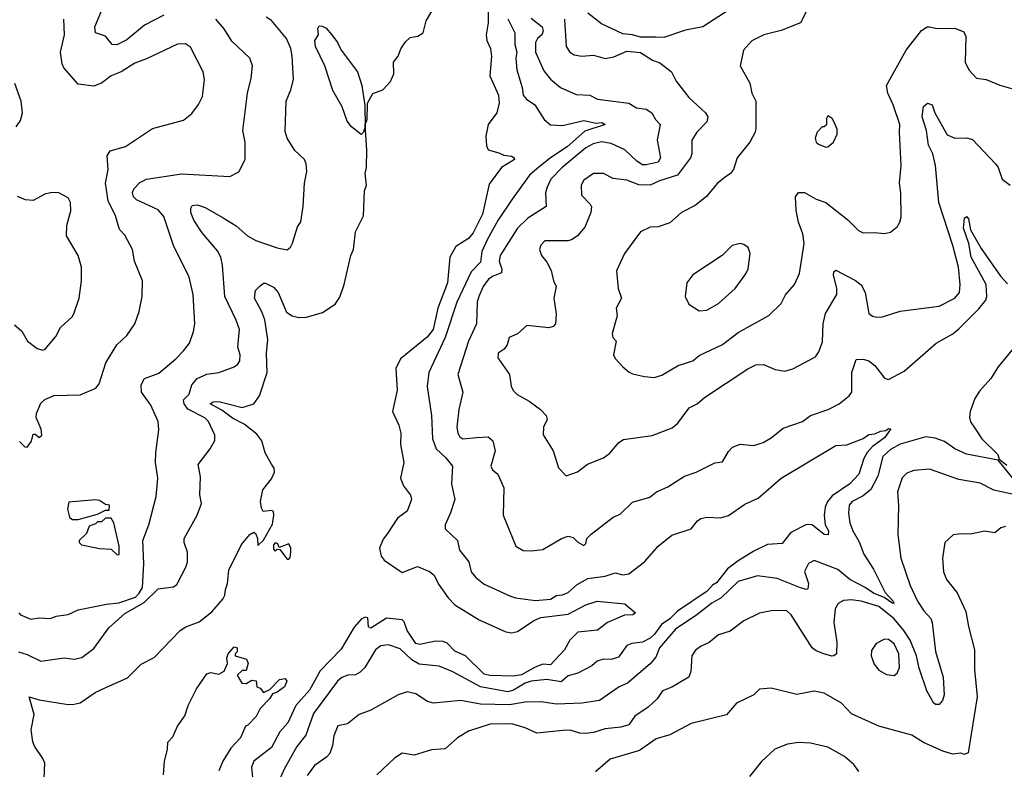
# Model space of a CAD drawing. Extents: x 1246230 to 1426786, y 660032 to 763141.
# Tile 283 of 566: x 1341136 to 1346178, y 677484 to 681322. Entities that reach past the tile are written whole.
import ezdxf

# ---------------------------------------------------------------- set-up
doc = ezdxf.new("R2010")
doc.units = 0

msp = doc.modelspace()

# ---------------------------------------------------------------- linework, layer by layer
at = {"layer": '0CON10XD'}
for points in [[(1343533.7, 681446.3), (1343534.6, 681305), (1343524.7, 681245), (1343529.1, 681215), (1343547.1, 681175), (1343553, 681133), (1343544.1, 681035), (1343588.1, 680935), (1343590.8, 680895), (1343579.7, 680845), (1343534.6, 680785), (1343523.5, 680725), (1343526.5, 680675), (1343535.6, 680655), (1343590.3, 680640.3), (1343615, 680627.4), (1343655, 680623.2), (1343668.5, 680615), (1343670, 680605), (1343602.9, 680565), (1343540.8, 680479.2), (1343505.3, 680325.3), (1343458.9, 680231.1), (1343435, 680201.3), (1343370.3, 680159.7), (1343338.8, 680105), (1343327.5, 679975), (1343277.2, 679845), (1343253.1, 679735), (1343223, 679697), (1343085.3, 679585), (1343062.5, 679535), (1343069.6, 679425), (1343045.8, 679315), (1343078.1, 679245), (1343087.1, 679205), (1343086.2, 679146.2), (1343102.5, 679055), (1343086.9, 678975), (1343101.9, 678935), (1343136.8, 678886.8), (1343142.5, 678865), (1343120.9, 678805), (1343071.1, 678768.9), (1343019.6, 678690.4), (1342997.8, 678662.2), (1342978.9, 678615), (1342987.8, 678575), (1343002.5, 678555), (1343095, 678491.2), (1343172.5, 678522.5), (1343235, 678496.7), (1343258.2, 678478.2), (1343281, 678431), (1343331, 678361), (1343365, 678326), (1343489.6, 678249.6), (1343625, 678187.7), (1343655, 678183.1), (1343685, 678188.7), (1343769.1, 678245), (1343805, 678261.6), (1343945, 678277.3), (1344035, 678325.6), (1344093.9, 678343.9), (1344235, 678330), (1344290, 678285), (1344276, 678274), (1344232.8, 678272.8), (1344146.7, 678235), (1344095, 678195.7), (1343994.2, 678185), (1343953.1, 678145), (1343925.7, 678095), (1343855, 678018.5), (1343815, 678022), (1343775, 678006.7), (1343705, 677967.4), (1343665, 677960.4), (1343543.6, 677963.6), (1343515, 677971.4), (1343419.2, 678065), (1343365, 678088.2), (1343325, 678128.9), (1343305, 678138.7), (1343265, 678139.5), (1343185, 678122.2), (1343165, 678127.8), (1343119.8, 678195), (1343105, 678238.5), (1343095, 678249.2), (1343015, 678257.9), (1342935, 678206.5), (1342922.8, 678212.8), (1342919.6, 678259.6), (1342905, 678263.3), (1342885, 678252.2), (1342849.2, 678210.8), (1342781.8, 678098.2), (1342675, 677986.9), (1342620.8, 677889.2), (1342550.1, 677809.9), (1342508.7, 677721.3), (1342467.9, 677675), (1342424.8, 677595.2), (1342334.4, 677525), (1342323.5, 677495), (1342329.1, 677425)], [(1341875, 681345.3), (1341775, 681293.8), (1341685, 681219.2), (1341633.2, 681193.2), (1341608.8, 681195), (1341575, 681237.1), (1341524.4, 681254.4), (1341520.6, 681285), (1341560.3, 681379.7)], [(1342425, 679046.7), (1342393.4, 679103.4), (1342375.2, 679165), (1342349.6, 679199.6), (1342285, 679251.1), (1342225, 679281.2), (1342171.7, 679321.7), (1342111.2, 679355), (1342127.5, 679365), (1342155, 679366.5), (1342275, 679336.8), (1342335.3, 679354.7), (1342363.6, 679396.4), (1342404.2, 679515.8), (1342400.3, 679615), (1342407.6, 679685), (1342390.6, 679785), (1342376.3, 679826.3), (1342338.9, 679895), (1342344.2, 679935), (1342365, 679958), (1342385, 679972.5), (1342395, 679972.9), (1342435, 679952.9), (1342459.5, 679925), (1342502.9, 679825), (1342531.4, 679805), (1342565, 679796.3), (1342605, 679798.9), (1342687.3, 679822.7), (1342751.3, 679865), (1342775, 679901.8), (1342798.3, 679965), (1342831.4, 680115), (1342844.9, 680145), (1342855.9, 680235), (1342896.6, 680316.6), (1342902.4, 680445), (1342912, 680475), (1342905.2, 680535), (1342911.8, 680565), (1342912.9, 680652.9), (1342906, 680785), (1342915, 680810), (1342917.5, 680895), (1342945, 680943.5), (1342995, 680963.4), (1343034.7, 681005), (1343051.6, 681045), (1343051.1, 681105), (1343074.8, 681135), (1343087.5, 681172.5), (1343112, 681208), (1343135, 681229.8), (1343153.9, 681233.9), (1343175, 681237.6), (1343201.5, 681255), (1343216.9, 681315), (1343246.5, 681365)], [(1344775, 681375.1), (1344635, 681285.3), (1344545, 681268.7), (1344435, 681230.8), (1344391.7, 681231.7), (1344315, 681232.5), (1344275, 681244.2), (1344225, 681248.6), (1344115, 681301.2), (1344045, 681355.4)], [(1345170.8, 681375), (1345134.5, 681305), (1345035, 681266.6), (1344946.2, 681243.8), (1344885, 681214), (1344842, 681165), (1344826.2, 681085), (1344875, 680996.7), (1344885.7, 680945), (1344905.7, 680905), (1344905.7, 680765.7), (1344901.9, 680745), (1344875, 680693.8), (1344810, 680615), (1344791.1, 680555), (1344775.3, 680534.7), (1344748, 680515), (1344707.4, 680482.6), (1344653.9, 680416.1), (1344595, 680370), (1344525.8, 680335), (1344465, 680280.8), (1344405, 680261.4), (1344365, 680259.2), (1344315, 680235.8), (1344232.5, 680125), (1344192, 680035), (1344200, 679945), (1344218.6, 679895), (1344191.2, 679845), (1344196, 679806), (1344170.8, 679715), (1344174, 679694), (1344191.2, 679675), (1344176.7, 679605), (1344185, 679587.5), (1344224.1, 679544.1), (1344256.4, 679516.4), (1344275, 679508.8), (1344335, 679494), (1344385, 679489.2), (1344425, 679501.4), (1344508.3, 679551.7), (1344583.8, 679575), (1344615, 679602.2), (1344735, 679659.1), (1344815, 679719.5), (1344972.6, 679807.4), (1345035, 679868), (1345057.4, 679912.6), (1345104.4, 679965.6), (1345128.7, 680021.3), (1345153.9, 680175), (1345146.7, 680225), (1345124.3, 680284.3), (1345111.5, 680345), (1345108.9, 680415), (1345123.9, 680436.1), (1345155, 680436.9), (1345215, 680402.9), (1345265, 680385.5), (1345376.5, 680296.5), (1345432.2, 680242.2), (1345455, 680230.8), (1345512.7, 680232.7), (1345565, 680226.7), (1345595, 680233.3), (1345628.8, 680261.2), (1345643.8, 680285), (1345649.5, 680310.5), (1345648.6, 680435), (1345641.9, 680485), (1345650.5, 680575), (1345640.8, 680745), (1345643.5, 680785), (1345608.8, 680885), (1345581, 680945), (1345574.7, 680985), (1345675, 681165.8), (1345755, 681265.8), (1345783.3, 681285), (1345795, 681285.8), (1345835, 681277.1), (1345925, 681278), (1345970.3, 681260.3), (1345980.5, 681235), (1345977.5, 681105), (1345996.2, 681065), (1346035, 681022), (1346085, 681016), (1346155, 680986.7), (1346215, 680970)], [(1341131.2, 678285), (1341140, 678275), (1341192.3, 678252.3), (1341235, 678259.3), (1341293.7, 678256.3), (1341322.7, 678267.3), (1341385, 678276.9), (1341435, 678299.3), (1341580.7, 678329.3), (1341643.9, 678336.1), (1341728.9, 678365), (1341748.7, 678385), (1341764.8, 678415), (1341771, 678535), (1341766.4, 678655), (1341797.7, 678735), (1341835, 678880), (1341843.1, 678975), (1341831.9, 679055), (1341832.5, 679105), (1341848.3, 679221.7), (1341844.4, 679265), (1341808.3, 679348.3), (1341760, 679415), (1341758.3, 679451.7), (1341775, 679484), (1341848.3, 679511.7), (1341935.8, 679585), (1341975, 679626), (1342005.5, 679665), (1342026.5, 679725), (1342033.5, 679765), (1342024.6, 679914.6), (1342003.1, 680003.1), (1341924.4, 680165), (1341874.8, 680314.8), (1341845, 680347.3), (1341735, 680400), (1341718.8, 680415), (1341713.4, 680436.6), (1341720.9, 680455), (1341751.7, 680488.3), (1341785, 680504.7), (1341965, 680532.5), (1342211.7, 680518.3), (1342257.8, 680542.2), (1342290.8, 680605), (1342290.6, 680695), (1342279.2, 680755), (1342302.9, 680945), (1342321.7, 681021.7), (1342328.5, 681085), (1342314.5, 681124.5), (1342222, 681212), (1342183.3, 681275), (1342141.1, 681325)], [(1341135, 679161.2), (1341162.5, 679135), (1341175, 679132.5), (1341197, 679163), (1341205, 679200), (1341215, 679200), (1341235, 679182.5), (1341250, 679195), (1341246.7, 679225), (1341220, 679285), (1341222.5, 679305), (1341245, 679357.5), (1341265, 679376.7), (1341313, 679397), (1341445, 679400.8), (1341525.6, 679435), (1341542.7, 679457.3), (1341576.9, 679565), (1341632.8, 679657.2), (1341685, 679704), (1341725.8, 679765), (1341748.3, 679828.3), (1341762.9, 679905), (1341764.4, 679985), (1341724.3, 680085), (1341714, 680145), (1341675, 680218.8), (1341647.8, 680247.8), (1341626.9, 680316.9), (1341588.7, 680395), (1341574.7, 680485), (1341589.5, 680555), (1341584.3, 680625), (1341599.5, 680650.5), (1341677.7, 680672.3), (1341815.7, 680764.3), (1341975, 680806.7), (1342018.3, 680841.7), (1342052.3, 680887.7), (1342071.7, 680928.3), (1342082, 681015), (1342075.8, 681055), (1342010.3, 681180.3), (1341985, 681198.6), (1341945, 681195.6), (1341785, 681120.6), (1341725, 681099.4), (1341655, 681054.7), (1341605.3, 681034.7), (1341555, 680996.4), (1341515, 680982.1), (1341435, 680991.9), (1341362.9, 681075), (1341352.9, 681095), (1341345.5, 681155.5), (1341365.3, 681244.7), (1341362.4, 681325)], [(1342135, 679167.5), (1342135.8, 679195), (1342103.1, 679265), (1342083.3, 679283.3), (1341997.9, 679327.9), (1341977.7, 679355), (1341975.4, 679374.6), (1342003.1, 679405), (1342018.1, 679451.9), (1342045.2, 679484.8), (1342095, 679507.5), (1342155.4, 679514.6), (1342235, 679544), (1342252.7, 679557.3), (1342264.2, 679575.8), (1342264.3, 679605), (1342252.5, 679645), (1342262.2, 679735), (1342245, 679784), (1342186.3, 679905), (1342175.3, 680065), (1342166.8, 680105), (1342148.3, 680138.3), (1342069.7, 680229.7), (1342028.1, 680295), (1342013.3, 680335), (1342013.1, 680356.9), (1342020, 680370), (1342045, 680373.1), (1342085, 680359.6), (1342177.2, 680307.2), (1342245, 680266.1), (1342303.3, 680215), (1342345, 680191.2), (1342455, 680153.3), (1342505, 680144), (1342522.3, 680157.7), (1342532.7, 680177.3), (1342558.3, 680261.7), (1342575, 680287.5), (1342587.5, 680365), (1342593.9, 680483.9), (1342606, 680545), (1342603, 680583), (1342595, 680606.2), (1342545, 680652), (1342505.6, 680715), (1342495, 680750), (1342501.1, 680905), (1342525, 680963.3), (1342538.1, 681015), (1342532.2, 681135), (1342524.7, 681174.7), (1342503.1, 681225), (1342425, 681317.3), (1342397.5, 681335)], [(1343635.7, 681325.7), (1343672.5, 681255), (1343671.2, 681195), (1343682.5, 681155), (1343677.5, 681125), (1343682.3, 681065), (1343709.5, 680975), (1343714.3, 680935), (1343730.6, 680915), (1343774.4, 680885), (1343821.3, 680811.3), (1343855, 680783.1), (1343915, 680779.2), (1344025, 680805.3), (1344088.6, 680791.4), (1344117.5, 680795), (1344134, 680785), (1344029.7, 680750.3), (1343939.5, 680670.5), (1343854.7, 680615), (1343785, 680557.6), (1343746.5, 680525), (1343657.6, 680402.4), (1343585, 680293.5), (1343529.2, 680195), (1343502.6, 680135), (1343495, 680080.6), (1343448.8, 680031.2), (1343374.2, 679875), (1343314.8, 679695), (1343230.4, 679515), (1343223.1, 679443.1), (1343245.3, 679295.3), (1343249.2, 679175), (1343269.2, 679125), (1343317.7, 679077.7), (1343352.5, 679035), (1343346.5, 678945), (1343364.3, 678865), (1343342.8, 678797.2), (1343314.4, 678735), (1343314.4, 678715), (1343378.6, 678655), (1343388.1, 678605), (1343435.5, 678545), (1343448.6, 678495), (1343471.9, 678465), (1343515, 678432.3), (1343650.2, 678370.2), (1343675, 678361.4), (1343777.5, 678347.5), (1343855, 678354.4), (1343885, 678373.5), (1343915, 678376.2), (1343945, 678388.5), (1343990.3, 678429.7), (1344045, 678459.7), (1344135, 678472), (1344185, 678489.1), (1344225, 678478.5), (1344255, 678484.6), (1344335.4, 678545), (1344385, 678602), (1344405, 678626), (1344475, 678681.9), (1344575, 678714.4), (1344606.9, 678755), (1344625, 678767.3), (1344655, 678774.6), (1344725, 678770.3), (1344765, 678783.6), (1344849.3, 678840.7), (1344917.6, 678872.4), (1345035.8, 678975), (1345315, 679140.8), (1345372.5, 679145), (1345455, 679176.5), (1345485, 679197.3), (1345515, 679200.8), (1345545, 679214.2), (1345572.1, 679217.9), (1345585, 679227.8), (1345597.2, 679227.2), (1345565, 679180.9), (1345503.1, 679136.9), (1345475.8, 679105), (1345458.2, 679075), (1345433.9, 678995), (1345386.8, 678945), (1345296.6, 678883.4), (1345272.5, 678855), (1345260.8, 678825), (1345255.3, 678785.3), (1345260.8, 678735), (1345277.8, 678705), (1345276.3, 678683.7), (1345255, 678686.2), (1345195, 678735.3), (1345165, 678737.5), (1345085, 678695.3), (1345040, 678640), (1344965, 678634.7), (1344895, 678600.3), (1344815, 678551.6), (1344760.5, 678509.5), (1344705, 678438.6), (1344684.3, 678425.7), (1344656.5, 678395), (1344505, 678292.8), (1344465.5, 678254.5), (1344422.8, 678225), (1344386.7, 678175), (1344365, 678155.3), (1344325, 678134.2), (1344271.5, 678128.5), (1344245, 678117.8), (1344201.9, 678058.1), (1344165, 678046.1), (1344125, 678047.2), (1344093.2, 678036.8), (1344065.9, 678014.1), (1343994, 677976), (1343945, 677962.2), (1343908.2, 677931.8), (1343835, 677943.1), (1343755, 677935.2), (1343725, 677924.8), (1343665, 677888.5), (1343635, 677880.6), (1343495.4, 677905.4), (1343355, 677983.4), (1343285, 678012), (1343182, 678022), (1343143.6, 678043.6), (1343085, 678100.6), (1343025, 678120.6), (1342985, 678115.7), (1342958, 678095), (1342904.3, 678005), (1342879.8, 677980.2), (1342855, 677968.1), (1342815.7, 677965.7), (1342785, 677953.1), (1342763.1, 677935), (1342640.8, 677769.2), (1342601.3, 677658.7), (1342555, 677601.1), (1342490.3, 677485), (1342455, 677402)], [(1343755, 681329.6), (1343812.2, 681285), (1343817.1, 681265), (1343809.2, 681245), (1343788.2, 681225), (1343777.6, 681205), (1343776.7, 681155), (1343820.1, 681060.1), (1343855, 681016.7), (1343905, 680974.5), (1343985, 680939.5), (1344055, 680935.6), (1344095, 680914.5), (1344255, 680893.6), (1344295, 680870.6), (1344345, 680864.4), (1344372.9, 680845), (1344391.5, 680811.5), (1344415.5, 680785), (1344400.8, 680705), (1344418.4, 680615), (1344405, 680592.4), (1344345, 680577.8), (1344325, 680579.2), (1344296.7, 680596.7), (1344235, 680655.2), (1344165, 680687.2), (1344115, 680696.5), (1344073.2, 680686.8), (1344035, 680665.8), (1343912.5, 680562.5), (1343856.1, 680505), (1343836.6, 680463.4), (1343828.2, 680435), (1343832.7, 680365), (1343738.2, 680305), (1343685, 680253.5), (1343596.7, 680115), (1343591.1, 680085), (1343605.4, 680044.6), (1343604.1, 680025.9), (1343560.8, 680009.2), (1343537.3, 679992.7), (1343509.4, 679955), (1343486.8, 679905), (1343479.2, 679875), (1343475.3, 679765), (1343434.6, 679675), (1343379.6, 679505), (1343405.4, 679415), (1343385.4, 679325), (1343375.4, 679235), (1343379.6, 679205), (1343390.6, 679185), (1343406.1, 679176.1), (1343475, 679182.5), (1343535, 679186.7), (1343559.2, 679165), (1343571.2, 679115), (1343549.5, 679035), (1343557.6, 679017.6), (1343584.5, 678994.5), (1343615.6, 678925), (1343611.4, 678785), (1343676.8, 678626.8), (1343715, 678604.3), (1343755, 678601.4), (1343815, 678608.6), (1343910, 678665), (1343945, 678677.1), (1343970.8, 678670.8), (1343995, 678646.7), (1344025, 678630), (1344035, 678640), (1344041.2, 678665), (1344062.1, 678687.9), (1344175, 678774), (1344210.5, 678789.5), (1344275, 678850.6), (1344363.6, 678876.4), (1344396.6, 678903.4), (1344455, 678930), (1344540, 678985), (1344600, 679005), (1344695, 679052.5), (1344735, 679058), (1344765, 679111.2), (1344787, 679133), (1344825, 679147.5), (1344895, 679141.4), (1344943.2, 679156.8), (1344985, 679180.8), (1345045, 679230.8), (1345145, 679264.3), (1345185, 679294.3), (1345276.2, 679325), (1345332.5, 679355), (1345384, 679396), (1345397.3, 679415), (1345397.8, 679515), (1345418.8, 679581.2), (1345455, 679584.2), (1345485, 679574.2), (1345515, 679550.6), (1345565, 679486), (1345585, 679480), (1345665, 679522.2), (1345828.5, 679665), (1345915, 679713.3), (1345945, 679739.4), (1346048, 679842), (1346082.8, 679885), (1346088.3, 679905), (1346084.8, 679965), (1346008.2, 680105), (1345996.2, 680175), (1345968.9, 680255), (1345974.6, 680305.4), (1345985, 680314.3), (1345995, 680302), (1346005.7, 680245.7), (1346059.5, 680149.5), (1346157.9, 680007.9), (1346195, 679969.2)], [(1343926.7, 681325), (1343934.4, 681185), (1343952.5, 681155), (1343975, 681141.1), (1344015, 681134.4), (1344075, 681140.6), (1344133.4, 681123.4), (1344178.3, 681131.7), (1344245, 681160), (1344315, 681153.3), (1344376.7, 681115), (1344415, 681100), (1344474.5, 681054.5), (1344497.1, 681007.1), (1344562.7, 680922.7), (1344648.6, 680845), (1344660.5, 680825), (1344655, 680799.2), (1344604.3, 680745), (1344577.5, 680705), (1344577.5, 680635), (1344571.4, 680615), (1344504.7, 680525.3), (1344413, 680497), (1344365, 680473.8), (1344306.9, 680476.9), (1344245, 680500.6), (1344175, 680509.2), (1344125, 680534.2), (1344075, 680534), (1344025, 680500.8), (1344010.8, 680475), (1344013.6, 680423.6), (1344057.9, 680377.9), (1344064.2, 680364.2), (1344060, 680335), (1344030.2, 680259.8), (1343992.9, 680215), (1343965, 680195.6), (1343945, 680190), (1343825, 680188.8), (1343805, 680166.7), (1343798, 680145), (1343807.5, 680115), (1343835, 680080), (1343857.6, 680037.6), (1343868.9, 679985), (1343883.3, 679955), (1343870.9, 679895), (1343883.3, 679815), (1343880, 679765), (1343868.7, 679751.3), (1343845, 679743.6), (1343733.6, 679756.4), (1343685, 679712.5), (1343642.5, 679695), (1343632.5, 679657.5), (1343617.5, 679635), (1343586.7, 679615), (1343585, 679590), (1343643.8, 679505), (1343652.5, 679445), (1343663.2, 679423.2), (1343683.2, 679403.2), (1343745, 679368.1), (1343802.9, 679325), (1343831.4, 679295), (1343837.5, 679275), (1343818, 679235), (1343816.2, 679196.2), (1343867.1, 679115), (1343895, 679026.7), (1343935, 678986.2), (1343992.7, 679007.3), (1344044.3, 679045.7), (1344125, 679078), (1344157.9, 679102.1), (1344205, 679156.7), (1344228.3, 679171.7), (1344375, 679192.2), (1344477.6, 679232.4), (1344505.8, 679255), (1344564.2, 679335), (1344605, 679355.6), (1344642.4, 679387.6), (1344865, 679534.2), (1344905, 679554.2), (1344945, 679556.9), (1345005, 679530), (1345055, 679521.4), (1345095, 679534.3), (1345210.8, 679595), (1345228.9, 679621.1), (1345247.6, 679672.4), (1345251.4, 679765), (1345263.4, 679816.6), (1345320.4, 679915), (1345320, 679945), (1345302.9, 680015), (1345305, 680030), (1345315, 680040), (1345416.4, 679986.4), (1345444.5, 679964.5), (1345465.4, 679925.4), (1345485, 679817.5), (1345503.7, 679803.7), (1345525, 679798.1), (1345555, 679800.6), (1345645, 679828.9), (1345765, 679844.3), (1345845, 679854.3), (1345924.4, 679895.6), (1345948, 679925), (1345952.2, 679965), (1345944.5, 680055), (1345915.3, 680165), (1345843.1, 680385), (1345825.5, 680575.5), (1345811.5, 680635), (1345789.2, 680679.2), (1345780, 680755), (1345756.8, 680825), (1345765, 680877.1), (1345785, 680893.9), (1345808.8, 680885), (1345823.1, 680845), (1345885, 680731.5), (1345924.2, 680715.8), (1345985, 680717.1), (1346015, 680708), (1346135, 680581.2), (1346146.2, 680565), (1346166.7, 680505), (1346207.5, 680475)], [(1342885, 680733.3), (1342835, 680772.5), (1342812.6, 680802.6), (1342787.9, 680875), (1342739.3, 680959.3), (1342698.4, 681085), (1342651.5, 681185), (1342646.7, 681215), (1342665.6, 681245), (1342662.9, 681277.1), (1342670, 681290), (1342685, 681289.2), (1342705, 681277.5), (1342735, 681244.4), (1342763.5, 681205), (1342782.3, 681165), (1342866.4, 681055), (1342887.8, 680985), (1342902.8, 680882.8), (1342904.4, 680775.6), (1342896.7, 680745), (1342885, 680733.3)], [(1341117.3, 680772.7), (1341140, 680805), (1341151.2, 680845), (1341144, 680905), (1341110.5, 680995)], [(1345265, 680668.8), (1345275, 680671.2), (1345303.3, 680695), (1345322.5, 680735), (1345321.7, 680761.7), (1345305, 680800), (1345296.4, 680816.4), (1345275, 680830), (1345267.5, 680815), (1345267, 680783), (1345255, 680772.5), (1345245, 680772.5), (1345220, 680745), (1345208.8, 680715), (1345214.4, 680694.4), (1345226.7, 680685), (1345265, 680668.8)], [(1341108.8, 679758.8), (1341146.8, 679726.8), (1341176.2, 679675), (1341225, 679637.5), (1341255, 679630), (1341266.7, 679635), (1341320.3, 679699.7), (1341344.5, 679745.5), (1341405, 679800), (1341413.1, 679815), (1341441.4, 679895), (1341452.5, 679985), (1341452, 680055), (1341436, 680115), (1341376.5, 680215), (1341378.3, 680268.3), (1341397.8, 680342.2), (1341395.4, 680385.4), (1341385, 680408.8), (1341333.9, 680436.1), (1341294.1, 680435.9), (1341265, 680428.8), (1341205, 680396.7), (1341165, 680398.8), (1341125, 680416)], [(1344615, 679830.8), (1344655, 679834.2), (1344715, 679868.6), (1344799.2, 679945), (1344855, 680020), (1344865.9, 680045.9), (1344876, 680125), (1344866.7, 680155), (1344845, 680170), (1344825, 680176.2), (1344784.2, 680165.8), (1344733.8, 680115), (1344583.8, 680015), (1344552, 679975), (1344544.2, 679905), (1344562.5, 679865), (1344615, 679830.8)], [(1346295, 679725.5), (1346146.1, 679545), (1346109.6, 679485), (1346050.6, 679419.4), (1346027.4, 679382.6), (1346002.9, 679315), (1345999.6, 679285), (1346005, 679262), (1346030, 679225), (1346063.1, 679175), (1346145.3, 679095), (1346152, 679072), (1346190.6, 679040.6)], [(1346222.1, 678975), (1346146.7, 679066.7), (1345985, 679097.2), (1345924.2, 679124.2), (1345872.2, 679162.2), (1345825, 679179.7), (1345776.7, 679185), (1345645, 679148.4), (1345595, 679120.8), (1345556.8, 679085), (1345531.2, 678985), (1345494.4, 678915.6), (1345455.6, 678884.4), (1345399.4, 678855), (1345384.2, 678835.8), (1345380.4, 678795), (1345387.5, 678745), (1345402.2, 678705), (1345435, 678648.1), (1345459.7, 678585), (1345507.9, 678507.9), (1345568.6, 678388.6), (1345609.2, 678345), (1345612, 678335), (1345607.6, 678332.4), (1345562.7, 678362.7), (1345507.9, 678385), (1345464.9, 678414.9), (1345387.7, 678455), (1345325, 678507.1), (1345205, 678552.9), (1345175, 678537.1), (1345154.5, 678495.5), (1345175.5, 678435), (1345172.7, 678407.3), (1345165, 678404.3), (1345135, 678413.2), (1345015, 678459.7), (1344915, 678474.1), (1344815.6, 678445), (1344728.3, 678361.7), (1344680.8, 678335), (1344603.9, 678273.9), (1344495, 678200.6), (1344412.6, 678105), (1344393.1, 678056.9), (1344365, 678023.3), (1344249.4, 677925), (1344205.6, 677905), (1344105, 677836.4), (1344015, 677822.5), (1343885, 677816.8), (1343805, 677828.3), (1343725, 677826.7), (1343645, 677813.7), (1343495, 677817.1), (1343395, 677835.9), (1343255, 677821.9), (1343225, 677830.8), (1343165, 677870.6), (1343120.6, 677879.4), (1343075, 677864.4), (1342935, 677786.9), (1342875, 677763.3), (1342815, 677717.1), (1342765, 677706.2), (1342744.4, 677655), (1342738.2, 677605), (1342724.4, 677565), (1342707.1, 677545), (1342645, 677502.5), (1342607.4, 677452.6)], [(1341130, 678085), (1341175, 678071.2), (1341245, 678038), (1341364.2, 678054.2), (1341415, 678048), (1341455, 678055.8), (1341515, 678102.5), (1341592.2, 678207.8), (1341675, 678281.1), (1341772.7, 678337.3), (1341845, 678408.1), (1341922.9, 678417.1), (1341940.9, 678429.1), (1341988.5, 678521.5), (1341994.6, 678545), (1341994.6, 678594.6), (1341977.5, 678645), (1341978.2, 678665), (1342045.5, 678785), (1342067.5, 678845), (1342058.3, 678888.3), (1342061.2, 678981.2), (1342050.8, 679045), (1342112, 679125), (1342135, 679167.5)], [(1341259.1, 677395), (1341264.5, 677515), (1341255, 677538.6), (1341211.5, 677601.5), (1341204, 677624), (1341195.3, 677685.3), (1341210, 677765), (1341183.8, 677855), (1341235, 677838.8), (1341384.5, 677815.5), (1341415, 677816.7), (1341445, 677824.4), (1341522.7, 677877.3), (1341577.3, 677902.7), (1341688, 677952), (1341758.3, 678021.7), (1341825, 678056), (1341958, 678195), (1341987.4, 678212.6), (1342055, 678238.5), (1342119.4, 678290.6), (1342175.7, 678355), (1342187.1, 678375), (1342189.4, 678405), (1342200.6, 678435), (1342207.6, 678502.4), (1342272, 678635), (1342315, 678686.2), (1342335, 678697.5), (1342345, 678690), (1342353.3, 678665), (1342355, 678630), (1342385, 678656.2), (1342431.1, 678738.9), (1342438.2, 678785), (1342435, 678803.3), (1342425, 678808), (1342383.6, 678803.6), (1342375, 678820), (1342370, 678855), (1342382, 678915), (1342425, 678971.2), (1342440.6, 679005), (1342438.5, 679025), (1342425, 679046.7)], [(1346265, 678881.6), (1346125, 678912.8), (1346055, 678948.2), (1345945, 678967.8), (1345795, 679020), (1345715, 679013.8), (1345679.8, 679000.2), (1345654.7, 678975.3), (1345630.7, 678905), (1345636.8, 678835), (1345633.8, 678685), (1345647.7, 678565), (1345696, 678425), (1345733.8, 678343.8), (1345766.9, 678295), (1345801.9, 678255), (1345809.5, 678235), (1345826.1, 678086.1), (1345865.7, 677955), (1345870.8, 677865), (1345861.2, 677835), (1345845, 677815.5), (1345826.7, 677815), (1345815, 677823.3), (1345780.8, 677885), (1345742.2, 678002.2), (1345728.2, 678065), (1345695.6, 678145.6), (1345664.5, 678195), (1345615, 678253.5), (1345535, 678316.5), (1345445.4, 678344.6), (1345395, 678351.1), (1345355, 678348.5), (1345327.7, 678332.3), (1345312.7, 678305), (1345304.6, 678235), (1345320.5, 678135), (1345318.8, 678075), (1345305, 678063.8), (1345295, 678063.3), (1345254.4, 678074.4)], [(1341435, 678762.5), (1341535, 678790), (1341575, 678810), (1341595, 678810), (1341595.9, 678835.9), (1341575, 678840), (1341545, 678860), (1341525, 678862.5), (1341388.3, 678851.7), (1341380.8, 678815), (1341391.2, 678775), (1341405, 678762.5), (1341435, 678762.5)], [(1341635, 678582), (1341645, 678583.8), (1341645, 678626.7), (1341618, 678745), (1341605, 678770), (1341575, 678770), (1341555, 678750), (1341535, 678750), (1341525, 678740), (1341491.7, 678728.3), (1341478.3, 678691.7), (1341440, 678655), (1341440, 678645), (1341453, 678633), (1341543.9, 678613.9), (1341605, 678611.2), (1341635, 678582)], [(1346185, 678727.1), (1346160, 678720), (1346130, 678695), (1346077, 678703), (1346005, 678686.9), (1345955, 678690), (1345915.7, 678684.3), (1345873.3, 678645), (1345861.4, 678565), (1345866.9, 678495), (1345882.5, 678455), (1345937.5, 678387.5), (1345981.8, 678291.8), (1345994.6, 678215), (1346025.5, 678095), (1346026.2, 677995), (1346039.1, 677855), (1345992.6, 677567.4), (1345975, 677560), (1345955, 677565.4), (1345915, 677561.2), (1345863.9, 677576.1), (1345765, 677621.4), (1345705, 677657.5), (1345535, 677704.3), (1345395, 677767.8), (1345345, 677822.7), (1345255, 677873.5), (1345205, 677883.3), (1345115, 677866.9), (1344985, 677898.8), (1344925, 677893.8), (1344895.3, 677864.7), (1344807.3, 677822.7), (1344755, 677762.5), (1344575, 677717.8), (1344465, 677660.5), (1344395, 677640), (1344310.8, 677579.2), (1344160, 677535), (1344085, 677470)], [(1342515, 678560), (1342521.7, 678568.3), (1342523.8, 678595), (1342523.8, 678615), (1342515, 678637.5), (1342465, 678620), (1342458.3, 678638.3), (1342445, 678642.5), (1342435, 678632.5), (1342435, 678610), (1342445, 678600), (1342455, 678610), (1342468.3, 678608.3), (1342505, 678560), (1342515, 678560)], [(1345254.4, 678074.4), (1345215, 678089.4), (1345195, 678105.7), (1345087.1, 678275), (1345065, 678294.5), (1344993.4, 678296.6), (1344925, 678282.5), (1344845, 678242.9), (1344775, 678190), (1344715, 678171.9), (1344667.2, 678132.8), (1344625.3, 678114.7), (1344596.6, 678093.4), (1344578.9, 678065), (1344573.5, 677985), (1344562.5, 677955), (1344475, 677903.5), (1344427.5, 677885), (1344400.6, 677845), (1344355, 677800.9), (1344285.6, 677755), (1344255, 677711.8), (1344215, 677699.1), (1344135, 677691.5), (1344075, 677672.1), (1344035, 677667.5), (1344005, 677669.1), (1343955, 677683.8), (1343917.8, 677682.2), (1343785, 677669.2), (1343725, 677696.2), (1343656.9, 677716.9), (1343545, 677714.2), (1343435, 677679.4), (1343378.8, 677645), (1343315, 677588.8), (1343245, 677584), (1343155.9, 677555.9), (1343095, 677566), (1343055, 677541.2), (1342964.3, 677455)], [(1345615, 677963.1), (1345630, 677975), (1345642.1, 678005), (1345638.7, 678075), (1345615, 678126.7), (1345585, 678147.8), (1345565, 678150), (1345521.8, 678128.2), (1345498.5, 678091.5), (1345496.4, 678065), (1345511.7, 678021.7), (1345535, 677991.9), (1345575, 677968.9), (1345615, 677963.1)], [(1341873.3, 677455), (1341877.9, 677525), (1341892.7, 677585), (1341895, 677623.3), (1341920.2, 677649.8), (1341944.4, 677705), (1341982.1, 677757.9), (1341999.5, 677810.5), (1342041.9, 677895), (1342095, 677972), (1342115, 677980), (1342155, 677970), (1342183.3, 677986.7), (1342200, 678025), (1342197.5, 678055), (1342203.8, 678075), (1342235, 678110), (1342250, 678105), (1342250, 678085), (1342240, 678075), (1342240, 678065), (1342297, 678047), (1342306.4, 678026.4), (1342295, 677990), (1342275, 677990), (1342250, 677965), (1342273.9, 677923.9), (1342295, 677922.5), (1342325, 677940), (1342347, 677937), (1342350, 677905), (1342368.3, 677898.3), (1342385, 677877.5), (1342417.1, 677892.9), (1342467.1, 677942.9), (1342495, 677948), (1342504.2, 677935), (1342491.5, 677905), (1342455, 677878.8), (1342430.4, 677869.6), (1342415.3, 677845), (1342367.3, 677795), (1342346.7, 677753.3), (1342305, 677710), (1342292.5, 677705), (1342266, 677645), (1342217.9, 677592.1), (1342176.2, 677525), (1342155.6, 677475)], [(1345433, 677473), (1345407.5, 677507.5), (1345359.8, 677549.8), (1345275, 677596.2), (1345185, 677618.1), (1345125, 677620.5), (1345067.9, 677612.1), (1345002.6, 677587.4), (1344935, 677524), (1344873.1, 677446.9)]]:
    msp.add_lwpolyline(points, dxfattribs=at)

doc.saveas('drawing.dxf')
